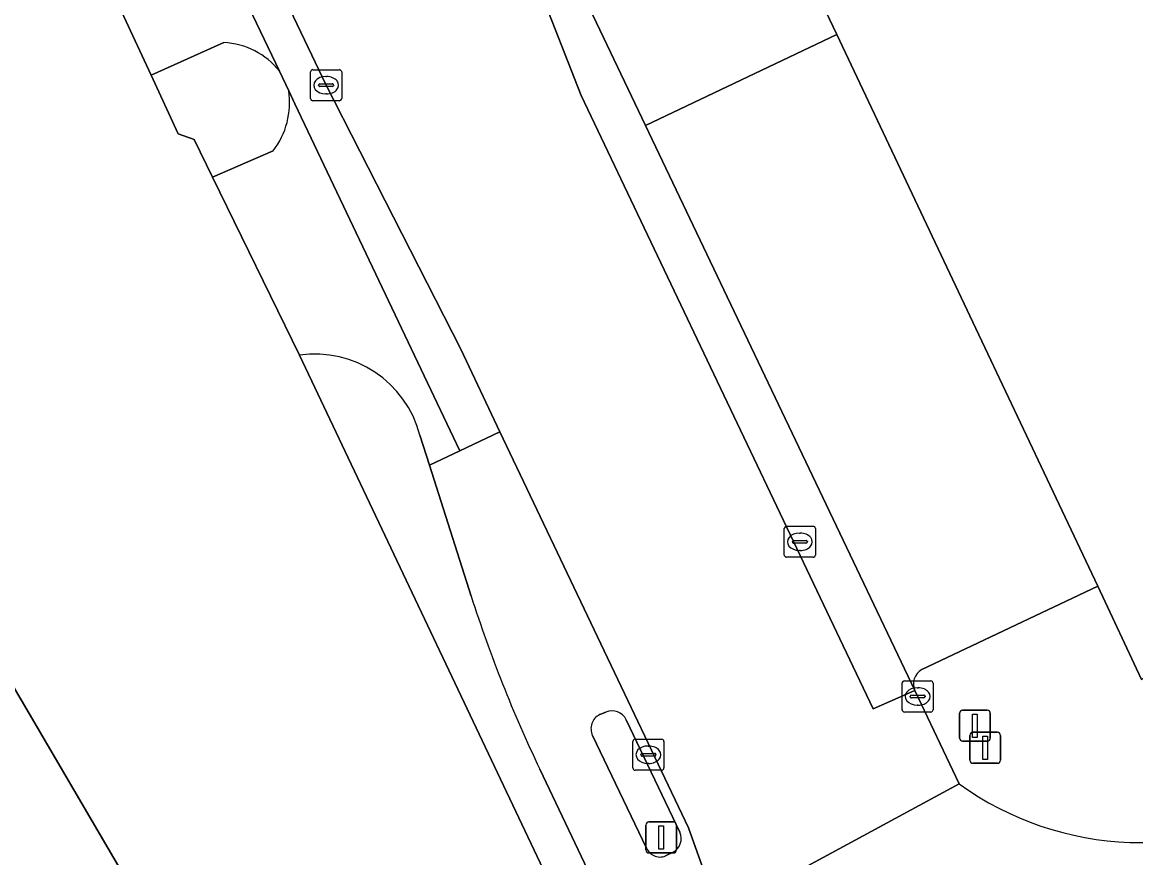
# Model space of a CAD drawing. Extents: x 157692 to 159674, y 381452 to 383291.
# Drawn here: x 159469.38 to 159505.25, y 382415.21 to 382442.12 of the extents above; entities that cross this region are included whole.
import ezdxf

# ---------------------------------------------------------------- set-up
doc = ezdxf.new("R2010")
doc.units = 0
for name, color, linetype in [('IMGEO_Fietspad_gesloten', 7, 'Continuous'), ('IMGEO_Kolk', 7, 'Continuous'), ('IMGEO_Lichtmast', 7, 'Continuous'), ('IMGEO_Pand', 7, 'Continuous'), ('IMGEO_Parkeervlak_open', 7, 'Continuous'), ('IMGEO_Rijbaan_lokaal_open', 7, 'Continuous'), ('IMGEO_Rijbaan_regionaal_gesloten', 7, 'Continuous'), ('IMGEO_Terreindeel_gesloten', 7, 'Continuous'), ('IMGEO_Verkeerseiland_gesloten', 7, 'Continuous'), ('IMGEO_Verkeersregelinstallatiepaal', 7, 'Continuous'), ('IMGEO_Voetpad_open', 7, 'Continuous')]:
    doc.layers.add(name, color=color, linetype=linetype)

msp = doc.modelspace()

# ---------------------------------------------------------------- linework, layer by layer
at = {"layer": 'IMGEO_Fietspad_gesloten'}
for points in [[(159491.828, 382413.402), (159490.839, 382416.167), (159484.765, 382428.925), (159483.476, 382428.318), (159482.502, 382427.859), (159483.843, 382423.634)], [(159487.984, 382419.818), (159488.178, 382419.898)], [(159488.838, 382419.653), (159490.567, 382416.034)], [(159489.492, 382415.52), (159487.754, 382419.148)], [(159486.052, 382418.064), (159491.806, 382405.951), (159491.927, 382405.55)], [(159490.328, 382415.38), (159490.147, 382415.289)]]:
    msp.add_lwpolyline(points, dxfattribs=at)
for centre, radius, start, end in [((159525.49, 382436.928), 43.717, 197.7031, 205.5624), ((159488.384, 382419.441), 0.501, 25.0168, 114.2522), ((159488.197, 382419.37), 0.496, 115.4374, 206.6696), ((159490.103, 382415.833), 0.505, 296.3831, 23.4679), ((159489.924, 382415.7), 0.468, 202.6479, 298.4995)]:
    msp.add_arc(centre, radius, start, end, dxfattribs=at)
at = {"layer": 'IMGEO_Kolk'}
for p, q in [((159478.67, 382439.668), (159478.67, 382440.52)), ((159478.745, 382440.594), (159479.597, 382440.594)), ((159479.158, 382440.374), (159479.183, 382440.374)), ((159479.671, 382440.52), (159479.671, 382439.668)), ((159478.929, 382440.088), (159478.929, 382440.1)), ((159479.367, 382440.051), (159478.969, 382440.051)), ((159478.972, 382440.137), (159479.37, 382440.137)), ((159479.413, 382440.1), (159479.413, 382440.088)), ((159479.597, 382439.594), (159478.745, 382439.594)), ((159479.181, 382439.814), (159479.156, 382439.814)), ((159493.928, 382424.96), (159493.928, 382425.812)), ((159494.003, 382425.886), (159494.855, 382425.886)), ((159494.416, 382425.666), (159494.441, 382425.666)), ((159494.929, 382425.812), (159494.929, 382424.96)), ((159494.187, 382425.38), (159494.187, 382425.392)), ((159494.625, 382425.343), (159494.227, 382425.343)), ((159494.23, 382425.429), (159494.628, 382425.429)), ((159494.671, 382425.392), (159494.671, 382425.38)), ((159494.855, 382424.886), (159494.003, 382424.886)), ((159494.439, 382425.106), (159494.414, 382425.106)), ((159497.722, 382419.977), (159497.722, 382420.829)), ((159497.797, 382420.903), (159498.649, 382420.903)), ((159498.21, 382420.683), (159498.235, 382420.683)), ((159498.723, 382420.829), (159498.723, 382419.977)), ((159497.981, 382420.397), (159497.981, 382420.409)), ((159498.419, 382420.36), (159498.021, 382420.36)), ((159498.024, 382420.446), (159498.422, 382420.446)), ((159498.465, 382420.409), (159498.465, 382420.397)), ((159498.649, 382419.903), (159497.797, 382419.903)), ((159498.233, 382420.123), (159498.208, 382420.123)), ((159489.05, 382418.101), (159489.05, 382418.953)), ((159489.125, 382419.027), (159489.977, 382419.027)), ((159489.538, 382418.807), (159489.563, 382418.807)), ((159490.051, 382418.953), (159490.051, 382418.101)), ((159489.309, 382418.521), (159489.309, 382418.533)), ((159489.747, 382418.484), (159489.349, 382418.484)), ((159489.352, 382418.57), (159489.75, 382418.57)), ((159489.793, 382418.533), (159489.793, 382418.521)), ((159489.561, 382418.247), (159489.536, 382418.247)), ((159489.977, 382418.027), (159489.125, 382418.027))]:
    msp.add_line(p, q, dxfattribs=at)
for points in [[(159478.67, 382439.668), (159478.67, 382440.52)], [(159478.745, 382440.594), (159479.597, 382440.594)], [(159479.671, 382440.52), (159479.671, 382439.668)], [(159479.597, 382439.594), (159478.745, 382439.594)], [(159493.928, 382424.96), (159493.928, 382425.812)], [(159494.003, 382425.886), (159494.855, 382425.886)], [(159494.929, 382425.812), (159494.929, 382424.96)], [(159494.855, 382424.886), (159494.003, 382424.886)], [(159497.722, 382419.977), (159497.722, 382420.829)], [(159497.797, 382420.903), (159498.649, 382420.903)], [(159498.723, 382420.829), (159498.723, 382419.977)], [(159498.649, 382419.903), (159497.797, 382419.903)], [(159489.05, 382418.101), (159489.05, 382418.953)], [(159489.125, 382419.027), (159489.977, 382419.027)], [(159490.051, 382418.953), (159490.051, 382418.101)], [(159489.977, 382418.027), (159489.125, 382418.027)]]:
    msp.add_lwpolyline(points, dxfattribs=at)
for centre, radius, start, end in [((159478.747, 382440.518), 0.0765, 91.552, 178.448), ((159478.747, 382440.518), 0.0765, 91.552, 178.448), ((159479.595, 382440.518), 0.0765, 1.552, 88.448), ((159479.595, 382440.518), 0.0765, 1.552, 88.448), ((159478.969, 382440.097), 0.0403, 85.8775, 175.7526), ((159478.966, 382440.087), 0.0366, 178.938, 274.7102), ((159479.37, 382440.094), 0.043, 264.8664, 352.4533), ((159479.374, 382440.099), 0.0386, 1.7309, 96.639), ((159478.747, 382439.67), 0.0765, 181.552, 268.448), ((159478.747, 382439.67), 0.0765, 181.552, 268.448), ((159479.595, 382439.67), 0.0765, 271.552, 358.448), ((159479.595, 382439.67), 0.0765, 271.552, 358.448), ((159494.005, 382425.81), 0.0765, 91.552, 178.448), ((159494.005, 382425.81), 0.0765, 91.552, 178.448), ((159494.853, 382425.81), 0.0765, 1.552, 88.448), ((159494.853, 382425.81), 0.0765, 1.552, 88.448), ((159494.227, 382425.389), 0.0403, 85.8775, 175.7526), ((159494.224, 382425.379), 0.0366, 178.938, 274.7102), ((159494.628, 382425.386), 0.043, 264.8664, 352.4533), ((159494.632, 382425.391), 0.0386, 1.7309, 96.639), ((159494.005, 382424.962), 0.0765, 181.552, 268.448), ((159494.005, 382424.962), 0.0765, 181.552, 268.448), ((159494.853, 382424.962), 0.0765, 271.552, 358.448), ((159494.853, 382424.962), 0.0765, 271.552, 358.448), ((159497.799, 382420.827), 0.0765, 91.552, 178.448), ((159497.799, 382420.827), 0.0765, 91.552, 178.448), ((159498.647, 382420.827), 0.0765, 1.552, 88.448), ((159498.647, 382420.827), 0.0765, 1.552, 88.448), ((159498.021, 382420.406), 0.0403, 85.8775, 175.7526), ((159498.018, 382420.396), 0.0366, 178.938, 274.7102), ((159498.422, 382420.403), 0.043, 264.8664, 352.4533), ((159498.426, 382420.408), 0.0386, 1.7309, 96.639), ((159497.799, 382419.979), 0.0765, 181.552, 268.448), ((159497.799, 382419.979), 0.0765, 181.552, 268.448), ((159498.647, 382419.979), 0.0765, 271.552, 358.448), ((159498.647, 382419.979), 0.0765, 271.552, 358.448), ((159489.127, 382418.951), 0.0765, 91.552, 178.448), ((159489.127, 382418.951), 0.0765, 91.552, 178.448), ((159489.975, 382418.951), 0.0765, 1.552, 88.448), ((159489.975, 382418.951), 0.0765, 1.552, 88.448), ((159489.349, 382418.53), 0.0403, 85.8775, 175.7526), ((159489.346, 382418.52), 0.0366, 178.938, 274.7102), ((159489.75, 382418.527), 0.043, 264.8664, 352.4533), ((159489.754, 382418.532), 0.0386, 1.7309, 96.639), ((159489.127, 382418.103), 0.0765, 181.552, 268.448), ((159489.127, 382418.103), 0.0765, 181.552, 268.448), ((159489.975, 382418.103), 0.0765, 271.552, 358.448), ((159489.975, 382418.103), 0.0765, 271.552, 358.448)]:
    msp.add_arc(centre, radius, start, end, dxfattribs=at)
for centre, major_axis, ratio, start_param, end_param in [((159479.157, 382440.094), (-0.387, 0.002), 0.722429, 4.712389, 7.853982), ((159479.182, 382440.094), (-0.39, 0.002), 0.717154, 1.570796, 4.712389), ((159494.415, 382425.386), (-0.387, 0.002), 0.722429, 4.712389, 7.853982), ((159494.44, 382425.386), (-0.39, 0.002), 0.717154, 1.570796, 4.712389), ((159498.209, 382420.403), (-0.387, 0.002), 0.722429, 4.712389, 7.853982), ((159498.234, 382420.403), (-0.39, 0.002), 0.717154, 1.570796, 4.712389), ((159489.537, 382418.527), (-0.387, 0.002), 0.722429, 4.712389, 7.853982), ((159489.562, 382418.527), (-0.39, 0.002), 0.717154, 1.570796, 4.712389)]:
    msp.add_ellipse(centre, major_axis=major_axis, ratio=ratio, start_param=start_param, end_param=end_param, dxfattribs=at)
at = {"layer": 'IMGEO_Lichtmast'}
for p, q in [((159499.572, 382419.062), (159499.572, 382419.862)), ((159499.572, 382419.862), (159499.572, 382419.062)), ((159499.672, 382419.962), (159500.462, 382419.962)), ((159500.462, 382419.962), (159499.672, 382419.962)), ((159500.562, 382419.862), (159500.562, 382419.062)), ((159500.562, 382419.062), (159500.562, 382419.862)), ((159500.462, 382418.962), (159499.672, 382418.962)), ((159499.672, 382418.962), (159500.462, 382418.962))]:
    msp.add_line(p, q, dxfattribs=at)
msp.add_lwpolyline([(159499.992, 382419.837), (159500.142, 382419.837), (159500.142, 382419.087), (159499.992, 382419.087), (159499.992, 382419.837)], dxfattribs=at)
for centre, start, end in [((159499.672, 382419.862), 90, 180), ((159499.672, 382419.862), 90, 180), ((159500.462, 382419.862), 0, 90), ((159500.462, 382419.862), 360, 90), ((159499.672, 382419.062), 180, 270), ((159499.672, 382419.062), 180, 270), ((159500.462, 382419.062), 270, 0), ((159500.462, 382419.062), 270, 0)]:
    msp.add_arc(centre, 0.1, start, end, dxfattribs=at)
at = {"layer": 'IMGEO_Pand'}
for points in [[(159538.721, 382500), (159534.448, 382512.115), (159509.214, 382500), (159500, 382495.576), (159475.504, 382483.815), (159477.24, 382480.182), (159481.521, 382471.225), (159487.009, 382459.742), (159495.618, 382441.728), (159500, 382432.462), (159504.022, 382423.958), (159505.433, 382420.948), (159524.067, 382431.668), (159552.996, 382448.312), (159553.466, 382447.497), (159556.494, 382449.239), (159555.996, 382450.104), (159556.265, 382450.259), (159554.604, 382454.975), (159554.273, 382455.912)], [(159453.467, 382410.469), (159454.056, 382410.836), (159458.923, 382402.595), (159465.361, 382405.61), (159468.099, 382406.892), (159468.234, 382406.628), (159475.023, 382410.584), (159465.608, 382426.66), (159449.46, 382417.245)]]:
    msp.add_lwpolyline(points, close=True, dxfattribs=at)
at = {"layer": 'IMGEO_Parkeervlak_open'}
msp.add_lwpolyline([(159498.357, 382421.267), (159504.022, 382423.958), (159500, 382432.462), (159495.618, 382441.728), (159489.454, 382438.795), (159498.132, 382420.594)], dxfattribs=at)
msp.add_arc((159498.602, 382420.811), 0.518, 118.2462, 204.7818, dxfattribs=at)
at = {"layer": 'IMGEO_Rijbaan_lokaal_open'}
msp.add_lwpolyline([(159471.959, 382455.206), (159479.17, 382440.093), (159483.505, 382431.592), (159484.765, 382428.925), (159490.839, 382416.167), (159491.828, 382413.402), (159499.557, 382417.592), (159498.132, 382420.594), (159496.791, 382420), (159487.385, 382439.761), (159486.026, 382443.247)], dxfattribs=at)
at = {"layer": 'IMGEO_Rijbaan_regionaal_gesloten'}
msp.add_lwpolyline([(159499.557, 382417.592), (159491.828, 382413.402)], dxfattribs=at)
msp.add_arc((159505.412, 382425.678), 9.983, 234.091, 301.8192, dxfattribs=at)
at = {"layer": 'IMGEO_Terreindeel_gesloten'}
msp.add_lwpolyline([(159352.531, 382358.832), (159360.481, 382345.384), (159366.791, 382334.621), (159371.307, 382337.202), (159371.24, 382337.319), (159380.619, 382342.772), (159479.765, 382400.029), (159490.281, 382406.143), (159478.308, 382431.393), (159475.507, 382437.131), (159474.916, 382438.343), (159474.409, 382438.531), (159473.533, 382440.415), (159472.136, 382443.422)], dxfattribs=at)
msp.add_lwpolyline([(159465.608, 382426.66), (159475.023, 382410.584), (159468.234, 382406.628), (159468.099, 382406.892), (159465.361, 382405.61), (159458.923, 382402.595), (159454.056, 382410.836), (159453.467, 382410.469), (159449.46, 382417.245)], close=True, dxfattribs=at)
at = {"layer": 'IMGEO_Verkeerseiland_gesloten'}
for points in [[(159488.178, 382419.898), (159487.984, 382419.818)], [(159490.567, 382416.034), (159488.838, 382419.653)], [(159487.754, 382419.148), (159489.492, 382415.52)], [(159490.147, 382415.289), (159490.328, 382415.38)]]:
    msp.add_lwpolyline(points, dxfattribs=at)
for centre, radius, start, end in [((159488.384, 382419.441), 0.501, 25.0168, 114.2522), ((159488.197, 382419.37), 0.496, 115.4374, 206.6696), ((159490.103, 382415.833), 0.505, 296.3831, 23.4679), ((159489.924, 382415.7), 0.468, 202.6479, 298.4995)]:
    msp.add_arc(centre, radius, start, end, dxfattribs=at)
at = {"layer": 'IMGEO_Verkeersregelinstallatiepaal'}
for p, q in [((159499.902, 382418.35), (159499.902, 382419.15)), ((159499.902, 382419.15), (159499.902, 382418.35)), ((159500.002, 382419.25), (159500.792, 382419.25)), ((159500.792, 382419.25), (159500.002, 382419.25)), ((159500.892, 382419.15), (159500.892, 382418.35)), ((159500.892, 382418.35), (159500.892, 382419.15)), ((159500.792, 382418.25), (159500.002, 382418.25)), ((159500.002, 382418.25), (159500.792, 382418.25)), ((159489.567, 382416.363), (159490.357, 382416.363)), ((159490.357, 382416.363), (159489.567, 382416.363)), ((159489.467, 382415.463), (159489.467, 382416.263)), ((159489.467, 382416.263), (159489.467, 382415.463)), ((159490.457, 382416.263), (159490.457, 382415.463)), ((159490.457, 382415.463), (159490.457, 382416.263)), ((159490.357, 382415.363), (159489.567, 382415.363)), ((159489.567, 382415.363), (159490.357, 382415.363))]:
    msp.add_line(p, q, dxfattribs=at)
for points in [[(159500.322, 382419.125), (159500.472, 382419.125), (159500.472, 382418.375), (159500.322, 382418.375), (159500.322, 382419.125)], [(159489.887, 382416.238), (159490.037, 382416.238), (159490.037, 382415.488), (159489.887, 382415.488), (159489.887, 382416.238)]]:
    msp.add_lwpolyline(points, dxfattribs=at)
for centre, start, end in [((159500.002, 382419.15), 90, 180), ((159500.002, 382419.15), 90, 180), ((159500.792, 382419.15), 0, 90), ((159500.792, 382419.15), 360, 90), ((159500.002, 382418.35), 180, 270), ((159500.002, 382418.35), 180, 270), ((159500.792, 382418.35), 270, 0), ((159500.792, 382418.35), 270, 0), ((159489.567, 382416.263), 90, 180), ((159489.567, 382416.263), 90, 180), ((159490.357, 382416.263), 0, 90), ((159490.357, 382416.263), 360, 90), ((159489.567, 382415.463), 180, 270), ((159489.567, 382415.463), 180, 270), ((159490.357, 382415.463), 270, 0), ((159490.357, 382415.463), 270, 0)]:
    msp.add_arc(centre, 0.1, start, end, dxfattribs=at)
at = {"layer": 'IMGEO_Voetpad_open'}
for points in [[(159455.567, 382486.812), (159470.42, 382455.724), (159470.917, 382454.683), (159473.507, 382449.263), (159473.603, 382449.055), (159477.664, 382440.543), (159477.965, 382439.912), (159478.166, 382439.491), (159483.476, 382428.318), (159484.765, 382428.925), (159483.505, 382431.592), (159479.17, 382440.093), (159471.959, 382455.206), (159463.913, 382472.06), (159454.302, 382492.199), (159450.581, 382500), (159445.857, 382509.905), (159440.105, 382521.981), (159427.789, 382548.081), (159418.163, 382568.343), (159407.48, 382590.819)], [(159580.476, 382453.7), (159577.161, 382454.151), (159574.666, 382454.485), (159566.297, 382449.671), (159563.649, 382454.153), (159563.809, 382454.247), (159560.717, 382459.501), (159557.265, 382457.469), (159554.273, 382455.912), (159554.604, 382454.975), (159556.265, 382450.259), (159555.996, 382450.104), (159556.494, 382449.239), (159553.466, 382447.497), (159554.202, 382446.129), (159525.289, 382429.472), (159524.067, 382431.668), (159505.433, 382420.948), (159504.022, 382423.958), (159498.357, 382421.267)], [(159470.559, 382450.844), (159470.314, 382450.264), (159469.961, 382449.591), (159472.681, 382443.912), (159472.136, 382443.422), (159473.533, 382440.415), (159475.875, 382441.465)], [(159477.664, 382440.543), (159473.603, 382449.055)], [(159486.026, 382443.247), (159487.385, 382439.761), (159496.791, 382420), (159498.132, 382420.594), (159489.454, 382438.795), (159487.084, 382443.773)], [(159475.875, 382441.465), (159473.533, 382440.415), (159474.409, 382438.531), (159474.916, 382438.343), (159475.507, 382437.131), (159477.466, 382437.977)], [(159477.965, 382439.912), (159477.664, 382440.543)], [(159478.166, 382439.491), (159477.965, 382439.912)], [(159482.191, 382428.817), (159482.502, 382427.859), (159483.476, 382428.318), (159478.166, 382439.491)], [(159477.466, 382437.977), (159475.507, 382437.131), (159478.308, 382431.393)], [(159478.308, 382431.393), (159490.281, 382406.143), (159479.765, 382400.029), (159380.619, 382342.772), (159371.24, 382337.319), (159371.307, 382337.202), (159366.791, 382334.621), (159363.234, 382332.595)], [(159483.843, 382423.634), (159482.502, 382427.859), (159482.191, 382428.817)], [(159498.132, 382420.594), (159499.557, 382417.592)], [(159368.742, 382333.855), (159373.316, 382336.438), (159380.259, 382340.458), (159380.545, 382339.933), (159387.724, 382344.043), (159387.92, 382343.813), (159392.403, 382347.609), (159411.578, 382358.245), (159411.24, 382358.862), (159480.43, 382398.86), (159491.927, 382405.55), (159491.806, 382405.951), (159486.052, 382418.064)]]:
    msp.add_lwpolyline(points, dxfattribs=at)
msp.add_lwpolyline([(159487.084, 382443.773), (159489.454, 382438.795), (159495.618, 382441.728), (159487.009, 382459.742), (159480.874, 382456.82)], close=True, dxfattribs=at)
for centre, radius, start, end in [((159475.781, 382439.086), 2.381, 37.7335, 87.7359), ((159475.781, 382439.086), 2.381, 37.7335, 87.7359), ((159475.44, 382439.531), 2.553, 322.503, 8.5762), ((159475.44, 382439.531), 2.553, 322.503, 8.5762), ((159478.813, 382427.939), 3.491, 14.5662, 98.3129), ((159478.813, 382427.939), 3.491, 14.5662, 98.3129), ((159525.49, 382436.928), 43.717, 197.7031, 205.5624), ((159498.602, 382420.811), 0.518, 118.2462, 204.7818), ((159505.412, 382425.678), 9.983, 234.091, 301.8192)]:
    msp.add_arc(centre, radius, start, end, dxfattribs=at)

doc.saveas('drawing.dxf')
